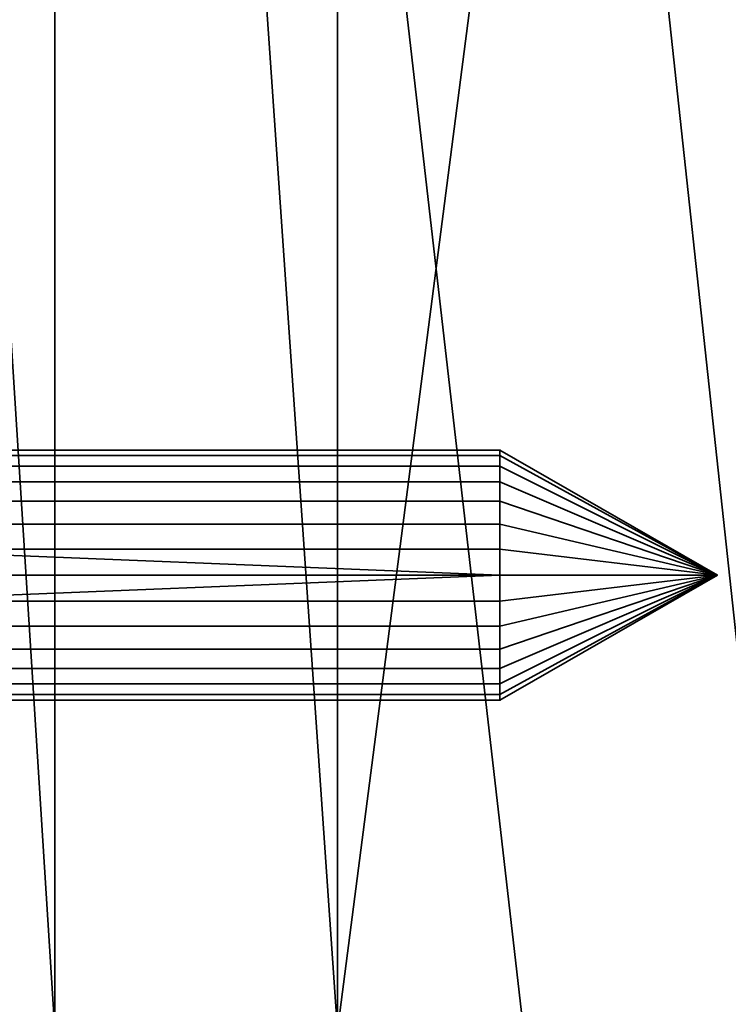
# Model space of a CAD drawing. Header units: millimetres. Extents: x -490 to 6690, y -115 to 132.
# Tile 914 of 1031: x 5482 to 5493, y 21 to 37. Entities that reach past the tile are written whole.
import ezdxf

# ---------------------------------------------------------------- set-up
doc = ezdxf.new("R2010")
doc.units = ezdxf.units.MM
doc.layers.add('151', color=7, linetype='Continuous', true_color=0xffffff)

# ---------------------------------------------------------------- blocks, each defined once
blk = doc.blocks.new('UG_SURFACE_333')
at = {"layer": '151', "color": 252, "linetype": 'Continuous', "lineweight": 35}
for points in [[(5479.35, 30.239, 1016.791), (5489.586, 30.239, 1016.791), (5489.586, 29.982, 1016), (5479.35, 29.982, 1016)], [(5479.35, 30.152, 1017.618), (5489.586, 30.152, 1017.618), (5489.586, 30.239, 1016.791), (5479.35, 30.239, 1016.791)], [(5479.35, 29.736, 1018.338), (5489.586, 29.736, 1018.338), (5489.586, 30.152, 1017.618), (5479.35, 30.152, 1017.618)], [(5489.586, 29.982, 1016), (5489.586, 30.239, 1016.791), (5493.05, 28.25, 1017)], [(5489.586, 30.239, 1016.791), (5489.586, 30.152, 1017.618), (5493.05, 28.25, 1017)], [(5489.586, 30.152, 1017.618), (5489.586, 29.736, 1018.338), (5493.05, 28.25, 1017)], [(5479.35, 29.982, 1016), (5489.586, 29.982, 1016), (5489.586, 29.426, 1015.382), (5479.35, 29.426, 1015.382)], [(5489.586, 29.426, 1015.382), (5489.586, 29.982, 1016), (5493.05, 28.25, 1017)], [(5479.35, 29.063, 1018.827), (5489.586, 29.063, 1018.827), (5489.586, 29.736, 1018.338), (5479.35, 29.736, 1018.338)], [(5489.586, 29.736, 1018.338), (5489.586, 29.063, 1018.827), (5493.05, 28.25, 1017)], [(5479.35, 29.426, 1015.382), (5489.586, 29.426, 1015.382), (5489.586, 28.666, 1015.044), (5479.35, 28.666, 1015.044)], [(5489.586, 28.666, 1015.044), (5489.586, 29.426, 1015.382), (5493.05, 28.25, 1017)], [(5479.35, 28.25, 1019), (5489.586, 28.25, 1019), (5489.586, 29.063, 1018.827), (5479.35, 29.063, 1018.827)], [(5489.586, 29.063, 1018.827), (5489.586, 28.25, 1019), (5493.05, 28.25, 1017)], [(5479.35, 27.834, 1015.044), (5479.35, 28.666, 1015.044), (5489.586, 28.25, 1015)], [(5479.35, 28.666, 1015.044), (5489.586, 28.666, 1015.044), (5489.586, 28.25, 1015)], [(5489.586, 28.25, 1015), (5489.586, 28.666, 1015.044), (5493.05, 28.25, 1017)], [(5479.35, 27.437, 1018.827), (5489.586, 27.437, 1018.827), (5489.586, 28.25, 1019), (5479.35, 28.25, 1019)], [(5489.586, 28.25, 1015), (5489.586, 27.834, 1015.044), (5479.35, 27.834, 1015.044)], [(5493.05, 28.25, 1017), (5489.586, 27.834, 1015.044), (5489.586, 28.25, 1015)], [(5489.586, 28.25, 1019), (5489.586, 27.437, 1018.827), (5493.05, 28.25, 1017)], [(5489.586, 27.437, 1018.827), (5489.586, 26.764, 1018.338), (5493.05, 28.25, 1017)], [(5489.586, 26.764, 1018.338), (5489.586, 26.348, 1017.618), (5493.05, 28.25, 1017)], [(5489.586, 26.348, 1017.618), (5489.586, 26.261, 1016.791), (5493.05, 28.25, 1017)], [(5489.586, 26.261, 1016.791), (5489.586, 26.518, 1016), (5493.05, 28.25, 1017)], [(5489.586, 26.518, 1016), (5489.586, 27.074, 1015.382), (5493.05, 28.25, 1017)], [(5489.586, 27.074, 1015.382), (5489.586, 27.834, 1015.044), (5493.05, 28.25, 1017)], [(5479.35, 27.834, 1015.044), (5489.586, 27.834, 1015.044), (5489.586, 27.074, 1015.382), (5479.35, 27.074, 1015.382)], [(5479.35, 26.764, 1018.338), (5489.586, 26.764, 1018.338), (5489.586, 27.437, 1018.827), (5479.35, 27.437, 1018.827)], [(5479.35, 27.074, 1015.382), (5489.586, 27.074, 1015.382), (5489.586, 26.518, 1016), (5479.35, 26.518, 1016)], [(5479.35, 26.348, 1017.618), (5489.586, 26.348, 1017.618), (5489.586, 26.764, 1018.338), (5479.35, 26.764, 1018.338)], [(5479.35, 26.518, 1016), (5489.586, 26.518, 1016), (5489.586, 26.261, 1016.791), (5479.35, 26.261, 1016.791)], [(5479.35, 26.261, 1016.791), (5489.586, 26.261, 1016.791), (5489.586, 26.348, 1017.618), (5479.35, 26.348, 1017.618)]]:
    blk.add_3dface(points, dxfattribs=at)
blk = doc.blocks.new('UG_SURFACE_348')
at = {"layer": '151', "color": 252, "linetype": 'Continuous', "lineweight": 35}
for points in [[(5479.35, 30.239, 1162.791), (5489.586, 30.239, 1162.791), (5489.586, 29.982, 1162), (5479.35, 29.982, 1162)], [(5479.35, 30.152, 1163.618), (5489.586, 30.152, 1163.618), (5489.586, 30.239, 1162.791), (5479.35, 30.239, 1162.791)], [(5479.35, 29.736, 1164.338), (5489.586, 29.736, 1164.338), (5489.586, 30.152, 1163.618), (5479.35, 30.152, 1163.618)], [(5489.586, 29.982, 1162), (5489.586, 30.239, 1162.791), (5493.05, 28.25, 1163)], [(5489.586, 30.239, 1162.791), (5489.586, 30.152, 1163.618), (5493.05, 28.25, 1163)], [(5489.586, 30.152, 1163.618), (5489.586, 29.736, 1164.338), (5493.05, 28.25, 1163)], [(5479.35, 29.982, 1162), (5489.586, 29.982, 1162), (5489.586, 29.426, 1161.382), (5479.35, 29.426, 1161.382)], [(5489.586, 29.426, 1161.382), (5489.586, 29.982, 1162), (5493.05, 28.25, 1163)], [(5479.35, 29.063, 1164.827), (5489.586, 29.063, 1164.827), (5489.586, 29.736, 1164.338), (5479.35, 29.736, 1164.338)], [(5489.586, 29.736, 1164.338), (5489.586, 29.063, 1164.827), (5493.05, 28.25, 1163)], [(5479.35, 29.426, 1161.382), (5489.586, 29.426, 1161.382), (5489.586, 28.666, 1161.044), (5479.35, 28.666, 1161.044)], [(5489.586, 28.666, 1161.044), (5489.586, 29.426, 1161.382), (5493.05, 28.25, 1163)], [(5479.35, 28.25, 1165), (5489.586, 28.25, 1165), (5489.586, 29.063, 1164.827), (5479.35, 29.063, 1164.827)], [(5489.586, 29.063, 1164.827), (5489.586, 28.25, 1165), (5493.05, 28.25, 1163)], [(5479.35, 27.834, 1161.044), (5479.35, 28.666, 1161.044), (5489.586, 28.25, 1161)], [(5479.35, 28.666, 1161.044), (5489.586, 28.666, 1161.044), (5489.586, 28.25, 1161)], [(5489.586, 28.25, 1161), (5489.586, 28.666, 1161.044), (5493.05, 28.25, 1163)], [(5479.35, 27.437, 1164.827), (5489.586, 27.437, 1164.827), (5489.586, 28.25, 1165), (5479.35, 28.25, 1165)], [(5489.586, 28.25, 1161), (5489.586, 27.834, 1161.044), (5479.35, 27.834, 1161.044)], [(5493.05, 28.25, 1163), (5489.586, 27.834, 1161.044), (5489.586, 28.25, 1161)], [(5489.586, 28.25, 1165), (5489.586, 27.437, 1164.827), (5493.05, 28.25, 1163)], [(5489.586, 27.437, 1164.827), (5489.586, 26.764, 1164.338), (5493.05, 28.25, 1163)], [(5489.586, 26.764, 1164.338), (5489.586, 26.348, 1163.618), (5493.05, 28.25, 1163)], [(5489.586, 26.348, 1163.618), (5489.586, 26.261, 1162.791), (5493.05, 28.25, 1163)], [(5489.586, 26.261, 1162.791), (5489.586, 26.518, 1162), (5493.05, 28.25, 1163)], [(5489.586, 26.518, 1162), (5489.586, 27.074, 1161.382), (5493.05, 28.25, 1163)], [(5489.586, 27.074, 1161.382), (5489.586, 27.834, 1161.044), (5493.05, 28.25, 1163)], [(5479.35, 27.834, 1161.044), (5489.586, 27.834, 1161.044), (5489.586, 27.074, 1161.382), (5479.35, 27.074, 1161.382)], [(5479.35, 26.764, 1164.338), (5489.586, 26.764, 1164.338), (5489.586, 27.437, 1164.827), (5479.35, 27.437, 1164.827)], [(5479.35, 27.074, 1161.382), (5489.586, 27.074, 1161.382), (5489.586, 26.518, 1162), (5479.35, 26.518, 1162)], [(5479.35, 26.348, 1163.618), (5489.586, 26.348, 1163.618), (5489.586, 26.764, 1164.338), (5479.35, 26.764, 1164.338)], [(5479.35, 26.518, 1162), (5489.586, 26.518, 1162), (5489.586, 26.261, 1162.791), (5479.35, 26.261, 1162.791)], [(5479.35, 26.261, 1162.791), (5489.586, 26.261, 1162.791), (5489.586, 26.348, 1163.618), (5479.35, 26.348, 1163.618)]]:
    blk.add_3dface(points, dxfattribs=at)
blk = doc.blocks.new('UG_SURFACE_366')
at = {"layer": '151', "color": 254, "linetype": 'Continuous', "lineweight": 35}
for points in [[(5476.75, 111.75, 2030.25), (5482.5, 21, 2024.5), (5482.5, 86, 2024.5)], [(5482.5, 21, 2024.5), (5476.75, 111.75, 2030.25), (5476.75, -10, 2030.25)], [(5476.75, -10, -8), (5476.75, 111.75, -8), (5482.5, 111.75, -8), (5482.5, 86, -8)], [(5498.75, 4, 2008.25), (5498.75, 111.75, 2008.25), (5487, 111.75, 2020), (5487, 86, 2020)], [(5498.75, 111.75, -8), (5487, 21, -8), (5487, 86, -8)], [(5487, 21, -8), (5498.75, 111.75, -8), (5495, 12, -8), (5491, 12, -8)], [(5476.75, -10, -8), (5482.5, 86, -8), (5482.5, 21, -8)], [(5487, 86, 2020), (5482.5, 86, 2024.5), (5482.5, 21, 2024.5), (5487, 21, 2020)], [(5482.5, 86, -8), (5487, 86, -8), (5487, 21, -8), (5482.5, 21, -8)], [(5498.75, 4, 2008.25), (5487, 86, 2020), (5495, 12, 2012)], [(5487, 21, 2020), (5491, 12, 2016), (5495, 12, 2012), (5487, 86, 2020)]]:
    blk.add_3dface(points, dxfattribs=at)
blk = doc.blocks.new('UG_SURFACE_369')
at = {"layer": '151', "color": 254, "linetype": 'Continuous', "lineweight": 35}
for points in [[(6523.25, 111.75, 2030.25), (5476.75, 111.75, 2030.25), (5476.75, -10, 2030.25), (6523.25, -10, 2030.25)], [(5476.75, -10, 2030.25), (5476.75, 111.75, 2030.25), (5482.5, 21, 2024.5)], [(5482.5, 86, 2024.5), (5482.5, 21, 2024.5), (5476.75, 111.75, 2030.25)], [(5487, 86, 2020), (5487, 111.75, 2020), (5498.75, 111.75, 2008.25), (5498.75, 4, 2008.25)], [(5487, 21, 2020), (5482.5, 86, 2024.5), (5491, 12, 2016)], [(5495, 12, 2012), (5491, 12, 2016), (5482.5, 86, 2024.5), (5487, 86, 2020)], [(5487, 21, 2020), (5482.5, 21, 2024.5), (5482.5, 86, 2024.5)], [(5495, 12, 2012), (5487, 86, 2020), (5498.75, 4, 2008.25)]]:
    blk.add_3dface(points, dxfattribs=at)
blk = doc.blocks.new('UG_SURFACE_390')
at = {"layer": '151', "color": 252, "linetype": 'Continuous', "lineweight": 35}
for points in [[(6690, -6.2, 2202), (6690, 113.2, 2202), (5310, 113.2, 2202), (5310, -6.2, 2202)], [(5460, -6.2, 2052), (5460, 113.2, 2052), (6540, 113.2, 2052), (6540, -6.2, 2052)]]:
    blk.add_3dface(points, dxfattribs=at)

msp = doc.modelspace()

# ---------------------------------------------------------------- linework, layer by layer
at = {"layer": '151', "color": 253, "linetype": 'Continuous', "lineweight": -3, "extrusion": (-1, 0, 0)}
for centre in [(-28.25, 1017, -5489.586), (-28.25, 1163, -5489.586)]:
    msp.add_circle(centre, 2, dxfattribs=at)

# ---------------------------------------------------------------- block references
at = {"layer": '151', "color": 253, "linetype": 'Continuous', "lineweight": -3}
for name in ['UG_SURFACE_390', 'UG_SURFACE_366', 'UG_SURFACE_369', 'UG_SURFACE_333', 'UG_SURFACE_348']:
    msp.add_blockref(name, (0, 0), dxfattribs=at)

doc.saveas('drawing.dxf')
